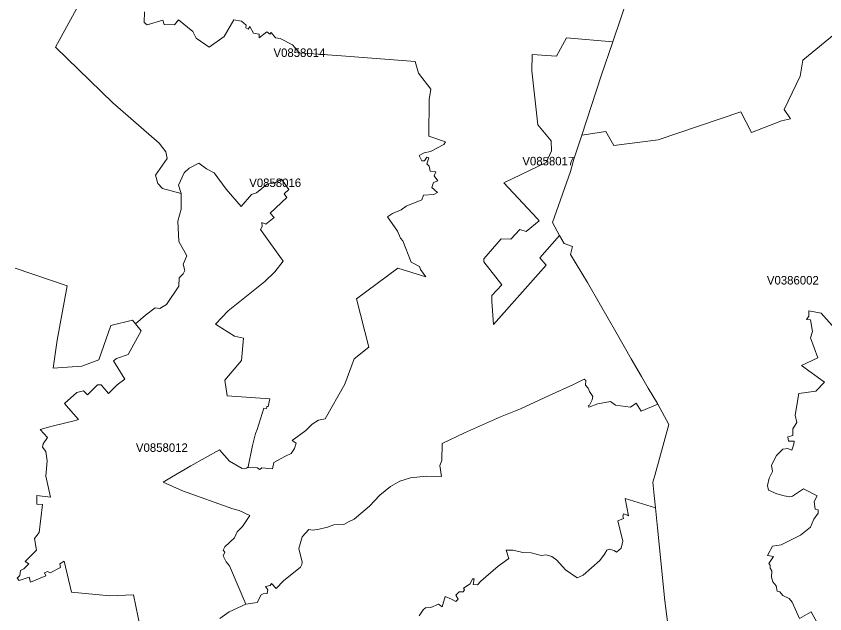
# Model space of a CAD drawing. Extents: x 369010 to 735936, y 6377141 to 6616555.
# Drawn here: x 430962 to 440462, y 6473518 to 6480546 of the extents above; entities that cross this region are included whole.
import ezdxf
from ezdxf.enums import TextEntityAlignment as Align

# ---------------------------------------------------------------- set-up
doc = ezdxf.new("R2010")
doc.units = 0
doc.header["$LTSCALE"] = 40
doc.layers.add('3', color=7, linetype='Continuous', lineweight=13)
doc.layers.add('4', color=7, linetype='Continuous')

msp = doc.modelspace()

# ---------------------------------------------------------------- linework, layer by layer
at = {"layer": '3'}
for points in [[(437970.43, 6480244.85), (438244, 6481059.13), (438064.43, 6480985.15), (437791.52, 6480871.28), (437904.72, 6482990.72), (437760.4, 6482990.89), (436541.3, 6482992.21), (435376.15, 6483235.17)], [(438244, 6481059.13), (437970.43, 6480244.85), (437835.21, 6479842.51), (437605.99, 6479146.07), (437888.17, 6479188.6), (437984.66, 6479024.42), (438505.5, 6479092.11), (439475.85, 6479419.98), (439600.97, 6479177.68), (439953.99, 6479313.23), (440057.27, 6479336.4), (439984.28, 6479448.44), (440173.95, 6479839.86), (440203.9, 6480028.87), (440728.38, 6480457.85)], [(430950.24, 6477583.05), (431558.97, 6477375.17), (431444.11, 6476736), (431396.94, 6476407.47), (431731.92, 6476431.3), (431931.19, 6476505.28), (432073.35, 6476908.29), (432326.91, 6476970.02), (432363.32, 6476926.66), (432479.5, 6477031.59), (432595.02, 6477115.17), (432651.13, 6477107.22), (432726.27, 6477155.88), (432871.41, 6477371.7), (432876.71, 6477467.03), (432923.55, 6477515.36), (432944.4, 6477553.09), (432925.2, 6477629.55), (432967.07, 6477727.2), (432873.23, 6477894.36), (432860.99, 6478135.17), (432901.7, 6478277.5), (432899.05, 6478461.71), (432679.76, 6478517.32), (432627.46, 6478576.57), (432597.5, 6478677.03), (432734.54, 6478872.49), (432721.47, 6478952.1), (432639.71, 6479050.57), (432097.19, 6479526.06), (431421.93, 6480180.14), (431757.74, 6480791.84)], [(431757.74, 6480791.84), (431421.93, 6480180.14), (432097.19, 6479526.06), (432639.71, 6479050.57), (432721.47, 6478952.1), (432734.54, 6478872.49), (432597.5, 6478677.03), (432627.46, 6478576.57), (432679.76, 6478517.32), (432899.05, 6478461.71)], [(434783.98, 6480079.84), (434289.45, 6480116.09), (434207.69, 6480208.44), (434064.53, 6480281.09), (434009.75, 6480291.52), (433957.62, 6480351.6), (433941.89, 6480333.23), (433907.96, 6480362.02), (433816.77, 6480290.2), (433815.45, 6480333.23), (433751.56, 6480343.65), (433707.21, 6480422.1), (433686.36, 6480391.98), (433659.05, 6480406.88), (433662.85, 6480438.32), (433609.4, 6480485.33), (433516.88, 6480503.53), (433404.67, 6480306.42), (433229.56, 6480181.79), (433076.8, 6480285.07), (433038.9, 6480363.35), (432870.09, 6480501.05), (432821.93, 6480443.62), (432698.79, 6480445.94), (432683.24, 6480498.23), (432500.85, 6480442.62), (432466.92, 6480472.75), (432469.57, 6480598.03)], [(432469.57, 6480598.03), (432466.92, 6480472.75), (432500.85, 6480442.62), (432683.24, 6480498.23), (432698.79, 6480445.94), (432821.93, 6480443.62), (432870.09, 6480501.05), (433038.9, 6480363.35), (433076.8, 6480285.07), (433229.56, 6480181.79), (433404.67, 6480306.42), (433516.88, 6480503.53), (433609.4, 6480485.33), (433662.85, 6480438.32), (433659.05, 6480406.88), (433686.36, 6480391.98), (433707.21, 6480422.1), (433751.56, 6480343.65), (433815.45, 6480333.23), (433816.77, 6480290.2), (433907.96, 6480362.02), (433941.89, 6480333.23), (433957.62, 6480351.6), (434009.75, 6480291.52), (434064.53, 6480281.09), (434207.69, 6480208.44), (434289.45, 6480116.09), (434783.98, 6480079.84), (435647.58, 6480012.65), (435689.12, 6479873.46), (435832.61, 6479687.93), (435815.56, 6479565.29), (435810.27, 6479133.82), (436007.05, 6479067.12), (435984.87, 6479035.84), (435829.8, 6478954.91), (435755.49, 6478939.19), (435695.74, 6478907.08), (435725.7, 6478843.03), (435756.98, 6478843.03), (435784.45, 6478887.55), (435807.95, 6478880.93), (435785.77, 6478809.1), (435814.41, 6478780.47), (435824.83, 6478722.87), (435891.36, 6478713.77), (435870.51, 6478666.77), (435914.04, 6478607.85), (435863.06, 6478589.64), (435846.18, 6478532.05), (435910.07, 6478473.29), (435869.68, 6478449.79), (435747.21, 6478442.01), (435727.68, 6478385.58), (435543.97, 6478309.77), (435484.56, 6478268.73), (435381.94, 6478223.71), (435322.2, 6478187.47), (435442.02, 6478016.5), (435478.6, 6477936.89), (435504.58, 6477904.12), (435601.73, 6477653.22), (435698.22, 6477601.09), (435712.62, 6477568.48), (435772.53, 6477480.93), (435444.34, 6477581.23), (434960.74, 6477221.59), (435105.55, 6476653.91), (434933.43, 6476516.7), (434822.21, 6476218.47), (434591.5, 6475809.84), (434514.54, 6475794.28), (434437.58, 6475749.76), (434363.27, 6475674.12), (434205.38, 6475556.45), (434251.05, 6475526.33), (434232.85, 6475462.28), (434190.98, 6475404.68), (434127.09, 6475371.75), (433988.73, 6475295.95), (433971.85, 6475221.64), (433849.71, 6475233.39), (433823.72, 6475215.18), (433793.27, 6475236.03), (433677.91, 6475237.52), (433669.47, 6475229.58), (433617.51, 6475228.26), (433469.21, 6475311.5), (433351.04, 6475448.05), (433012.26, 6475256.72), (432787.17, 6475124.49), (432687.21, 6475065.9), (432917.26, 6474964.44), (433508.27, 6474750.94), (433582.25, 6474731.41), (433705.22, 6474673.98), (433620.82, 6474546.55), (433559.74, 6474484.15)], [(440728.38, 6480457.85), (440203.9, 6480028.87), (440173.95, 6479839.86), (439984.28, 6479448.44), (440057.27, 6479336.4), (439953.99, 6479313.23), (439600.97, 6479177.68), (439475.85, 6479419.98), (438505.5, 6479092.11), (437984.66, 6479024.42), (437888.17, 6479188.6), (437605.99, 6479146.07), (437513.64, 6478865.7), (437473.25, 6478720.22), (437262.73, 6478120.77), (437346.31, 6477967.84), (437398.78, 6477871.85), (437498.08, 6477837.92), (437475.57, 6477744.91), (437673.51, 6477414.73), (437825.11, 6477146.45), (438008.16, 6476833.48), (438186.41, 6476516.87), (438306.4, 6476310.49), (438386.34, 6476169.81), (438496.4, 6475990.73), (438500.87, 6475982.46), (438629.79, 6475743.14), (438466.28, 6475145.67), (438441.95, 6475064.41), (438456.68, 6474911.15), (438472.23, 6474763.02), (438497.06, 6474527.84), (438582.29, 6473672.52), (438676.63, 6472933.21)], [(433559.74, 6474484.15), (433528.13, 6474410), (433413.77, 6474304.74), (433393.08, 6474267.17), (433414.76, 6474245), (433395.4, 6474199.32), (433429.16, 6474127.82), (433468.06, 6474080.98), (433659.87, 6473632.47), (433791.12, 6473649.35), (433841.6, 6473739.88), (433863.94, 6473752.46), (433909.45, 6473756.26), (433918.56, 6473799.29), (433891.25, 6473840.84), (433944.54, 6473851.26), (433961.42, 6473874.76), (434014.72, 6473816.18), (434101.27, 6473905.38), (434302.53, 6474066.58), (434318.25, 6474096.71), (434320.9, 6474126.66), (434281.34, 6474284.39), (434321.89, 6474424.24), (434399.02, 6474511.29), (434448.34, 6474503.02), (434521.49, 6474513.44), (434619.3, 6474538.27), (434695.1, 6474564.42), (434811.78, 6474566.74), (434874.51, 6474604.64), (434931.61, 6474630.12), (435010.39, 6474696.99), (435113.5, 6474782.06), (435234.81, 6474915.12), (435360.26, 6475017.07), (435467.67, 6475078.31), (435592.96, 6475118.86), (435779.15, 6475135.41), (435958.56, 6475131.6), (435937.71, 6475261.03), (435963.52, 6475320.61), (435966.5, 6475522.19), (436227.01, 6475645.66), (436650.53, 6475832.51), (436885.55, 6475927.01), (437216.89, 6476079.94), (437508.5, 6476215.98), (437633.13, 6476277.88), (437652.66, 6476259.68), (437651.33, 6476206.05), (437681.29, 6476170.8), (437695.69, 6476131.58), (437735.41, 6476074.81), (437728.79, 6476032.94), (437696.19, 6475971.53), (437683.28, 6475963.76), (437691.06, 6475946.87), (437793.5, 6475988.08), (437942.12, 6476015.39), (438003.53, 6475969.71), (438177.64, 6475949.36), (438246.32, 6475993.22), (438303.59, 6475901.69), (438500.87, 6475982.46), (438496.4, 6475990.73), (438386.34, 6476169.81), (438306.4, 6476310.49), (438186.41, 6476516.87), (438008.16, 6476833.48), (437825.11, 6477146.45), (437673.51, 6477414.73), (437475.57, 6477744.91), (437498.08, 6477837.92), (437398.78, 6477871.85), (437346.31, 6477967.84), (437115.27, 6477704.69), (437186.93, 6477615.82), (436569.93, 6476919.87), (436551.39, 6477189.81), (436550.07, 6477260.31), (436668.74, 6477388.25), (436454.91, 6477655.7), (436457.55, 6477690.96), (436659.97, 6477925.97), (436773.5, 6477924.65), (436877.27, 6478035.87), (436952.91, 6478013.69), (437104.18, 6478138.97), (437080.68, 6478167.77), (436690.25, 6478586.83), (437187.1, 6478823.5), (437250.98, 6478961.86), (437248.66, 6479079.53), (437091.93, 6479266.55), (437020.93, 6479903.58), (437023.41, 6480092.92), (437309.4, 6480075.21), (437426.75, 6480291.52), (437970.43, 6480244.85)], [(432899.05, 6478461.71), (432869.76, 6478558.03), (432936.13, 6478701.69), (432994.55, 6478757.79), (433109.24, 6478816.55), (433196.63, 6478751.51), (433287.82, 6478703.18), (433429.99, 6478513.18), (433604.93, 6478307.29), (433727.57, 6478448.3), (433783.51, 6478469.49), (433911.28, 6478571.6), (434004.45, 6478586.5), (434078.77, 6478628.2), (434164, 6478507.06), (434110.54, 6478457.57), (434140.5, 6478414.37), (433944.21, 6478229.67), (433991.21, 6478177.54), (433896.05, 6478100.41), (433849.05, 6478118.78), (433853.02, 6478070.46), (433830.84, 6478037.85), (434096.64, 6477663.98), (434000.81, 6477538.69), (433884.63, 6477423.83), (433452, 6477081.74), (433303.38, 6476923.68), (433526.15, 6476783.17), (433631.74, 6476759.66), (433610.55, 6476498.66), (433412.11, 6476264.64), (433439.59, 6476080.44), (433941.73, 6476047.34), (433923.36, 6475957.14), (433907.8, 6475954.65), (433901.18, 6475931.15), (433871.22, 6475936.28), (433792.11, 6475686.37), (433774.07, 6475637.55), (433738.99, 6475495.71), (433688.84, 6475247.79), (433677.91, 6475237.52), (433793.27, 6475236.03), (433823.72, 6475215.18), (433849.71, 6475233.39), (433971.85, 6475221.64), (433988.73, 6475295.95), (434127.09, 6475371.75), (434190.98, 6475404.68), (434232.85, 6475462.28), (434251.05, 6475526.33), (434205.38, 6475556.45), (434363.27, 6475674.12), (434437.58, 6475749.76), (434514.54, 6475794.28), (434591.5, 6475809.84), (434822.21, 6476218.47), (434933.43, 6476516.7), (435105.55, 6476653.91), (434960.74, 6477221.59), (435444.34, 6477581.23), (435772.53, 6477480.93), (435712.62, 6477568.48), (435698.22, 6477601.09), (435601.73, 6477653.22), (435504.58, 6477904.12), (435478.6, 6477936.89), (435442.02, 6478016.5), (435322.2, 6478187.47), (435381.94, 6478223.71), (435484.56, 6478268.73), (435543.97, 6478309.77), (435727.68, 6478385.58), (435747.21, 6478442.01), (435869.68, 6478449.79), (435910.07, 6478473.29), (435846.18, 6478532.05), (435863.06, 6478589.64), (435914.04, 6478607.85), (435870.51, 6478666.77), (435891.36, 6478713.77), (435824.83, 6478722.87), (435814.41, 6478780.47), (435785.77, 6478809.1), (435807.95, 6478880.93), (435784.45, 6478887.55), (435756.98, 6478843.03), (435725.7, 6478843.03), (435695.74, 6478907.08), (435755.49, 6478939.19), (435829.8, 6478954.91), (435984.87, 6479035.84), (436007.05, 6479067.12), (435810.27, 6479133.82), (435815.56, 6479565.29), (435832.61, 6479687.93), (435689.12, 6479873.46), (435647.58, 6480012.65), (434783.98, 6480079.84)], [(433463.92, 6473541.27), (433659.87, 6473632.47), (433468.06, 6474080.98), (433429.16, 6474127.82), (433395.4, 6474199.32), (433414.76, 6474245), (433393.08, 6474267.17), (433413.77, 6474304.74), (433528.13, 6474410), (433559.74, 6474484.15), (433620.82, 6474546.55), (433705.22, 6474673.98), (433582.25, 6474731.41), (433508.27, 6474750.94), (432917.26, 6474964.44), (432687.21, 6475065.9), (432787.17, 6475124.49), (433012.26, 6475256.72), (433351.04, 6475448.05), (433469.21, 6475311.5), (433617.51, 6475228.26), (433669.47, 6475229.58), (433677.91, 6475237.52), (433688.84, 6475247.79), (433738.99, 6475495.71), (433774.07, 6475637.55), (433792.11, 6475686.37), (433871.22, 6475936.28), (433901.18, 6475931.15), (433907.8, 6475954.65), (433923.36, 6475957.14), (433941.73, 6476047.34), (433439.59, 6476080.44), (433412.11, 6476264.64), (433610.55, 6476498.66), (433631.74, 6476759.66), (433526.15, 6476783.17), (433303.38, 6476923.68), (433452, 6477081.74), (433884.63, 6477423.83), (434000.81, 6477538.69), (434096.64, 6477663.98), (433830.84, 6478037.85), (433853.02, 6478070.46), (433849.05, 6478118.78), (433896.05, 6478100.41), (433991.21, 6478177.54), (433944.21, 6478229.67), (434140.5, 6478414.37), (434110.54, 6478457.57), (434164, 6478507.06), (434078.77, 6478628.2), (434004.45, 6478586.5), (433911.28, 6478571.6), (433783.51, 6478469.49), (433727.57, 6478448.3), (433604.93, 6478307.29), (433429.99, 6478513.18), (433287.82, 6478703.18), (433196.63, 6478751.51), (433109.24, 6478816.55), (432994.55, 6478757.79), (432936.13, 6478701.69), (432869.76, 6478558.03), (432899.05, 6478461.71)], [(432899.05, 6478461.71), (432901.7, 6478277.5), (432860.99, 6478135.17), (432873.23, 6477894.36), (432967.07, 6477727.2), (432925.2, 6477629.55), (432944.4, 6477553.09), (432923.55, 6477515.36), (432876.71, 6477467.03), (432871.41, 6477371.7), (432726.27, 6477155.88), (432651.13, 6477107.22), (432595.02, 6477115.17), (432479.5, 6477031.59), (432363.32, 6476926.66), (432431.17, 6476845.89), (432276.92, 6476568.18), (432141.38, 6476519.85), (432104.8, 6476493.7), (432238.36, 6476278.71), (432149.82, 6476210.69), (432048.03, 6476110.23), (431958.49, 6476210.19), (431915.46, 6476208.87), (431798.12, 6476091.36), (431752.44, 6476141.01), (431674.16, 6476120.16), (431528.18, 6475992.06), (431575.19, 6475935.95), (431692.53, 6475802.72), (431659.92, 6475790.14), (431384.69, 6475726.26), (431243.02, 6475687.36), (431330.07, 6475589.72), (431279.43, 6475516.9), (431270.16, 6475477.01), (431310.38, 6475427.52), (431327.26, 6475315.64), (431309.22, 6475138.55), (431366.49, 6474889.47), (431205.45, 6474910.32), (431202.8, 6474807.54), (431271.65, 6474803.57), (431230.61, 6474474.05), (431177.31, 6474405.2), (431201.15, 6474265.68), (431067.42, 6474131.63), (431111.11, 6474104.32), (431051.2, 6474047.05), (431010.98, 6474028.85), (431004.53, 6473967.61), (430973.25, 6473938.98), (430997.91, 6473909.19), (431114.92, 6473948.08), (431131.8, 6473890.98), (431309.39, 6473966.29), (431296.48, 6473998.89), (431330.24, 6474014.45), (431360.2, 6473998.89), (431483.66, 6474062.61), (431474.56, 6474104.15), (431526.53, 6474135.43), (431610.6, 6473771.99), (432063.09, 6473728.13), (432338.66, 6473739.71), (432449.87, 6473208.11)], [(431309.39, 6473966.29), (431131.8, 6473890.98), (431114.92, 6473948.08), (430997.91, 6473909.19), (430973.25, 6473938.98), (431004.53, 6473967.61), (431010.98, 6474028.85), (431051.2, 6474047.05), (431111.11, 6474104.32), (431067.42, 6474131.63), (431201.15, 6474265.68), (431177.31, 6474405.2), (431230.61, 6474474.05), (431271.65, 6474803.57), (431202.8, 6474807.54), (431205.45, 6474910.32), (431366.49, 6474889.47), (431309.22, 6475138.55), (431327.26, 6475315.64), (431310.38, 6475427.52), (431270.16, 6475477.01), (431279.43, 6475516.9), (431330.07, 6475589.72), (431243.02, 6475687.36), (431384.69, 6475726.26), (431659.92, 6475790.14), (431692.53, 6475802.72), (431575.19, 6475935.95), (431528.18, 6475992.06), (431674.16, 6476120.16), (431752.44, 6476141.01), (431798.12, 6476091.36), (431915.46, 6476208.87), (431958.49, 6476210.19), (432048.03, 6476110.23), (432149.82, 6476210.69), (432238.36, 6476278.71), (432104.8, 6476493.7), (432141.38, 6476519.85), (432276.92, 6476568.18), (432431.17, 6476845.89), (432363.32, 6476926.66), (432326.91, 6476970.02), (432073.35, 6476908.29), (431931.19, 6476505.28), (431731.92, 6476431.3), (431396.94, 6476407.47), (431444.11, 6476736), (431558.97, 6477375.17), (430950.24, 6477583.05)], [(440612.2, 6476837.29), (440419.06, 6477054.1), (440274.24, 6477081.4), (440272.92, 6477016.2), (440248.42, 6476978.3), (440295.26, 6476974.32), (440316.11, 6476837.29), (440293.94, 6476761.49), (440380.83, 6476528.62), (440186.36, 6476437.26), (440456.79, 6476240.64), (440356.33, 6476134.89), (440156.73, 6476107.41), (440113.04, 6475855.19), (440133.89, 6475766.48), (440085.57, 6475694.65), (440086.56, 6475614.87), (440026.48, 6475599.32), (440035.58, 6475547.02), (440103.44, 6475548.34), (440098.31, 6475514.41), (440074.81, 6475442.58), (440026.48, 6475462.11), (439970.38, 6475453.01), (439893.42, 6475378.53), (439834.17, 6475265.66), (439845.92, 6475192.51), (439808.18, 6475111.58), (439789.81, 6475026.84), (439800.24, 6474973.21), (439899.38, 6474928.86), (439984.11, 6474905.19), (440050.65, 6474893.44), (440081.93, 6474902.54), (440209.7, 6474987.45), (440370.23, 6474905.19), (440336.31, 6474839.98), (440349.38, 6474747.3), (440384.63, 6474740.68), (440382.98, 6474703.28), (440332.17, 6474631.61), (440292.94, 6474537.61), (440174.28, 6474443.6), (439948.86, 6474328.41), (439848.4, 6474312.69), (439788.32, 6474203.12), (439858.83, 6474193.86), (439804.04, 6474111.77), (439819.6, 6474089.42), (439818.44, 6474054.17), (439840.62, 6474022.89), (439835.33, 6473948.41), (439852.21, 6473895.62), (439891.27, 6473847.29), (439900.53, 6473785.89), (439931.81, 6473775.46), (439969.55, 6473735.08), (440042.7, 6473697.18), (440076.63, 6473655.47), (440163.19, 6473463.65), (440300.23, 6473540.61), (440438.42, 6473290.04)], [(440248.42, 6476978.3), (440272.92, 6477016.2), (440274.24, 6477081.4), (440419.06, 6477054.1), (440612.2, 6476837.29)], [(440438.42, 6473290.04), (440300.23, 6473540.61), (440163.19, 6473463.65), (440076.63, 6473655.47), (440042.7, 6473697.18), (439969.55, 6473735.08), (439931.81, 6473775.46), (439900.53, 6473785.89), (439891.27, 6473847.29), (439852.21, 6473895.62), (439835.33, 6473948.41), (439840.62, 6474022.89), (439818.44, 6474054.17), (439819.6, 6474089.42), (439804.04, 6474111.77), (439858.83, 6474193.86), (439788.32, 6474203.12), (439848.4, 6474312.69), (439948.86, 6474328.41), (440174.28, 6474443.6), (440292.94, 6474537.61), (440332.17, 6474631.61), (440382.98, 6474703.28), (440384.63, 6474740.68), (440349.38, 6474747.3), (440336.31, 6474839.98), (440370.23, 6474905.19), (440209.7, 6474987.45), (440081.93, 6474902.54), (440050.65, 6474893.44), (439984.11, 6474905.19), (439899.38, 6474928.86), (439800.24, 6474973.21), (439789.81, 6475026.84), (439808.18, 6475111.58), (439845.92, 6475192.51), (439834.17, 6475265.66), (439893.42, 6475378.53), (439970.38, 6475453.01), (440026.48, 6475462.11), (440074.81, 6475442.58), (440098.31, 6475514.41), (440103.44, 6475548.34), (440035.58, 6475547.02), (440026.48, 6475599.32), (440086.56, 6475614.87), (440085.57, 6475694.65), (440133.89, 6475766.48), (440113.04, 6475855.19), (440156.73, 6476107.41), (440356.33, 6476134.89), (440456.79, 6476240.64), (440186.36, 6476437.26), (440380.83, 6476528.62), (440293.94, 6476761.49), (440316.11, 6476837.29), (440295.26, 6476974.32), (440248.42, 6476978.3)], [(437696.19, 6475971.53), (437728.79, 6476032.94), (437735.41, 6476074.81), (437695.69, 6476131.58), (437681.29, 6476170.8), (437651.33, 6476206.05), (437652.66, 6476259.68), (437633.13, 6476277.88), (437508.5, 6476215.98), (437216.89, 6476079.94), (436885.55, 6475927.01), (436650.53, 6475832.51), (436227.01, 6475645.66), (435966.5, 6475522.19), (435963.52, 6475320.61), (435937.71, 6475261.03), (435958.56, 6475131.6), (435779.15, 6475135.41), (435592.96, 6475118.86), (435467.67, 6475078.31), (435360.26, 6475017.07), (435234.81, 6474915.12), (435113.5, 6474782.06), (435010.39, 6474696.99), (434931.61, 6474630.12), (434874.51, 6474604.64), (434811.78, 6474566.74), (434695.1, 6474564.42), (434619.3, 6474538.27), (434521.49, 6474513.44), (434448.34, 6474503.02), (434399.02, 6474511.29), (434321.89, 6474424.24), (434281.34, 6474284.39), (434320.9, 6474126.66), (434318.25, 6474096.71), (434302.53, 6474066.58), (434101.27, 6473905.38), (434014.72, 6473816.18), (433961.42, 6473874.76), (433944.54, 6473851.26), (433891.25, 6473840.84), (433918.56, 6473799.29), (433909.45, 6473756.26), (433863.94, 6473752.46), (433841.6, 6473739.88), (433791.12, 6473649.35), (433659.87, 6473632.47)], [(435694.75, 6473494.6), (435742.91, 6473566.43), (435772.37, 6473590.26), (435833.77, 6473594.24), (435924.13, 6473629.82), (435964.68, 6473601.02), (435999.94, 6473721.34), (436074.74, 6473690.39), (436128.37, 6473664.24), (436154.35, 6473691.55), (436127.04, 6473736.07), (436165.94, 6473774.8), (436212.94, 6473777.45), (436228.66, 6473798.47), (436218.07, 6473820.64), (436297.02, 6473872.28), (436324.49, 6473928.55), (436342.86, 6473928.55), (436331.11, 6473864.5), (436380.59, 6473860.53), (436418.83, 6473902.4), (436622.73, 6474076.84), (436749.5, 6474170.52), (436716.4, 6474265.68), (436800.48, 6474265.02), (436915.34, 6474240.2), (437010.67, 6474233.74), (437128.18, 6474202.3), (437186.93, 6474211.23), (437256.11, 6474190.22), (437313.54, 6474150.99), (437413.67, 6474036.63), (437552.03, 6473942.46), (437622.54, 6473970.76), (437819.65, 6474144.7), (437873.44, 6474220.34), (437899.59, 6474267.51), (437928.22, 6474279.26), (437986.98, 6474263.53), (438015.44, 6474244.67), (438067.58, 6474289.02), (438088.43, 6474374.09), (438031, 6474612.91), (438098.2, 6474640.88), (438087.77, 6474667.03), (438098.2, 6474694.51), (438142.72, 6474678.78), (438155.63, 6474671), (438115.74, 6474872.42), (438472.23, 6474763.02), (438456.68, 6474911.15), (438441.95, 6475064.41), (438466.28, 6475145.67), (438629.79, 6475743.14), (438500.87, 6475982.46), (438303.59, 6475901.69), (438246.32, 6475993.22), (438177.64, 6475949.36), (438003.53, 6475969.71), (437942.12, 6476015.39), (437793.5, 6475988.08), (437691.06, 6475946.87), (437683.28, 6475963.76), (437696.19, 6475971.53)], [(438676.63, 6472933.21), (438582.29, 6473672.52), (438497.06, 6474527.84), (438472.23, 6474763.02), (438115.74, 6474872.42), (438155.63, 6474671), (438142.72, 6474678.78), (438098.2, 6474694.51), (438087.77, 6474667.03), (438098.2, 6474640.88), (438031, 6474612.91), (438088.43, 6474374.09), (438067.58, 6474289.02), (438015.44, 6474244.67), (437986.98, 6474263.53), (437928.22, 6474279.26), (437899.59, 6474267.51), (437873.44, 6474220.34), (437819.65, 6474144.7), (437622.54, 6473970.76), (437552.03, 6473942.46), (437413.67, 6474036.63), (437313.54, 6474150.99), (437256.11, 6474190.22), (437186.93, 6474211.23), (437128.18, 6474202.3), (437010.67, 6474233.74), (436915.34, 6474240.2), (436800.48, 6474265.02), (436716.4, 6474265.68), (436749.5, 6474170.52), (436622.73, 6474076.84), (436418.83, 6473902.4), (436380.59, 6473860.53), (436331.11, 6473864.5), (436342.86, 6473928.55), (436324.49, 6473928.55), (436297.02, 6473872.28), (436218.07, 6473820.64), (436228.66, 6473798.47), (436212.94, 6473777.45), (436165.94, 6473774.8), (436127.04, 6473736.07), (436154.35, 6473691.55), (436128.37, 6473664.24), (436074.74, 6473690.39), (435999.94, 6473721.34), (435964.68, 6473601.02), (435924.13, 6473629.82), (435833.77, 6473594.24), (435772.37, 6473590.26), (435742.91, 6473566.43), (435694.75, 6473494.6)], [(432449.87, 6473208.11), (432338.66, 6473739.71), (432063.09, 6473728.13), (431610.6, 6473771.99), (431526.53, 6474135.43), (431474.56, 6474104.15), (431483.66, 6474062.61), (431360.2, 6473998.89), (431330.24, 6474014.45), (431296.48, 6473998.89), (431309.39, 6473966.29)], [(433659.87, 6473632.47), (433463.92, 6473541.27), (433356.17, 6473464.15)], [(433356.17, 6473464.15), (433463.92, 6473541.27)]]:
    msp.add_lwpolyline(points, dxfattribs=at)
msp.add_lwpolyline([(437346.31, 6477967.84), (437262.73, 6478120.77), (437473.25, 6478720.22), (437513.64, 6478865.7), (437605.99, 6479146.07), (437835.21, 6479842.51), (437970.43, 6480244.85), (437426.75, 6480291.52), (437309.4, 6480075.21), (437023.41, 6480092.92), (437020.93, 6479903.58), (437091.93, 6479266.55), (437248.66, 6479079.53), (437250.98, 6478961.86), (437187.1, 6478823.5), (436690.25, 6478586.83), (437080.68, 6478167.77), (437104.18, 6478138.97), (436952.91, 6478013.69), (436877.27, 6478035.87), (436773.5, 6477924.65), (436659.97, 6477925.97), (436457.55, 6477690.96), (436454.91, 6477655.7), (436668.74, 6477388.25), (436550.07, 6477260.31), (436551.39, 6477189.81), (436569.93, 6476919.87), (437186.93, 6477615.82), (437115.27, 6477704.69)], close=True, dxfattribs=at)

# ---------------------------------------------------------------- texts
at = {"layer": '4'}
for s, p in [('V0858014', (434289.45, 6480066.08)), ('V0858017', (437213.51, 6478791.07)), ('V0858016', (434004.46, 6478536.5)), ('V0386002', (440085.94, 6477390.23)), ('V0858012', (432673.43, 6475422.29))]:
    msp.add_text(s, height=100, dxfattribs=at).set_placement(p, align=Align.CENTER)

doc.saveas('drawing.dxf')
